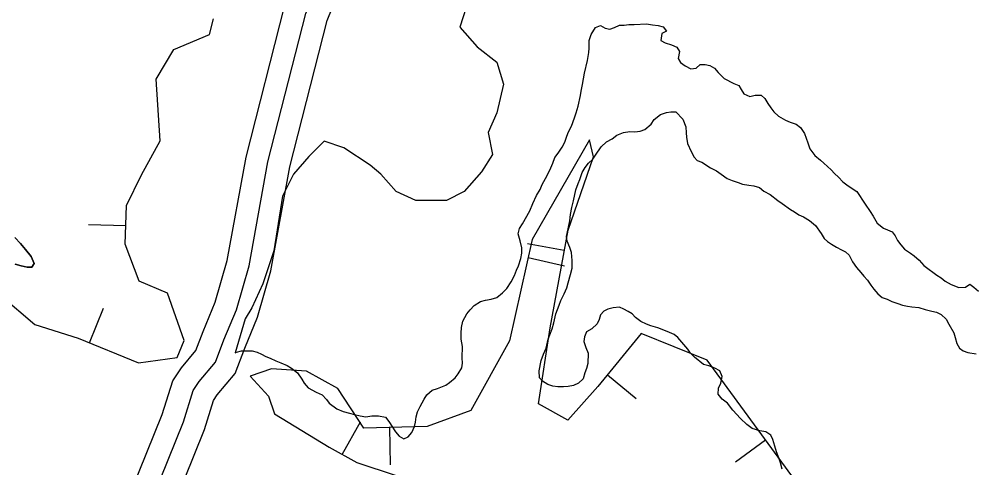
# Model space of a CAD drawing. Extents: x 3187622 to 3225504, y 800805 to 826213.
# Drawn here: x 3203301 to 3203940, y 811099 to 811399 of the extents above; entities that cross this region are included whole.
import ezdxf

# ---------------------------------------------------------------- set-up
doc = ezdxf.new("R2010")
doc.units = 0
for name, color, linetype in [('V-BORW-LINE', 7, 'Continuous'), ('V-ROAD-CNTR', 7, 'Continuous'), ('V-SITE-VEGE', 7, 'Continuous'), ('V-TOPO-SHOR', 7, 'Continuous')]:
    doc.layers.add(name, color=color, linetype=linetype)

msp = doc.modelspace()

# ---------------------------------------------------------------- linework, layer by layer
at = {"layer": 'V-BORW-LINE'}
for p, q in [((3203371.87, 811260.87), (3203346.89, 811261.71)), ((3203665.12, 811244.46), (3203640.53, 811248.99)), ((3203640.94, 811239.77), (3203665.34, 811234.3)), ((3203347.68, 811182.73), (3203357.09, 811205.89)), ((3203694, 811161.5), (3203713.32, 811145.65)), ((3203516.66, 811108.29), (3203528.86, 811130.11)), ((3203548.24, 811126.27), (3203548.79, 811101.28)), ((3203799.78, 811117.81), (3203779.6, 811103.06))]:
    msp.add_line(p, q, dxfattribs=at)
for points in [[(3203288.05, 811214.59), (3203311.17, 811195.01), (3203340.11, 811185.8), (3203380.41, 811169.44), (3203406.33, 811173.03), (3203410.97, 811184.35), (3203399.9, 811215.92), (3203380.76, 811223.89), (3203371.47, 811248.65), (3203372.33, 811274.47), (3203382.43, 811295.11), (3203394.9, 811317.64), (3203392.34, 811359.01), (3203403.94, 811378.78), (3203427.87, 811388.8), (3203430.51, 811399.29)], [(3203760.77, 811171.18), (3203716.61, 811189.06), (3203687.58, 811153.69), (3203667.56, 811131.09), (3203647.94, 811142.1), (3203655.6, 811192.77), (3203667.64, 811258.16), (3203684.59, 811307.14), (3203681.96, 811318.46), (3203643.67, 811251.92), (3203628.46, 811184.12), (3203602.66, 811137.58), (3203573.54, 811126.83), (3203531.12, 811125.89), (3203513.8, 811152.35), (3203492.77, 811163.94), (3203469.31, 811165.42), (3203455.12, 811160.45)], [(3204155.29, 810549.59), (3204096.26, 810630.6), (3204046.44, 810695.69), (3203992.28, 810756.8), (3203944.98, 810814.63), (3203908.45, 810878.44), (3203915.37, 810899.2), (3203943.19, 810936.79), (3203984.24, 810963.6), (3204025.35, 810999.91), (3204036.25, 811059.95), (3204030.65, 811079.03), (3203985.32, 811041.94), (3203937.69, 811005.2), (3203915.6, 811011.14), (3203875.55, 811025.36), (3203857.05, 811044.24), (3203817.24, 811093.92), (3203760.77, 811171.18)], [(3203455.12, 811160.45), (3203467.41, 811147.22), (3203471.46, 811135.32), (3203507.88, 811113.2), (3203526.38, 811102.85), (3203552.65, 811094.21), (3203558.24, 811083.66), (3203579.14, 811055.6), (3203614.24, 811023.97), (3203622.27, 810991.93), (3203616.04, 810961.24), (3203571.71, 810950.64), (3203537.61, 810978.42), (3203510.56, 810991.28), (3203508.11, 810983.69), (3203529.7, 810938.43), (3203568.97, 810919.9), (3203612.76, 810864.62), (3203675.83, 810787.51), (3203759.75, 810687.38), (3203828.53, 810610.17), (3203923.52, 810516.08)]]:
    msp.add_lwpolyline(points, dxfattribs=at)
at = {"layer": 'V-ROAD-CNTR'}
for points in [[(3203305.46, 810917.04), (3203324.09, 810956.18), (3203396.32, 811134.97), (3203403.33, 811157.44), (3203409.08, 811166.04), (3203418.84, 811177.68), (3203423.65, 811190.25), (3203431.74, 811209.85), (3203439.76, 811237.7), (3203452.31, 811306.81), (3203478.05, 811407.5), (3203491.35, 811440.5), (3203508.21, 811473.18), (3203532.96, 811516.22)], [(3203309.84, 810891.34), (3203337.82, 810950.14), (3203410.46, 811129.92), (3203417, 811150.9), (3203421.09, 811157.03), (3203431.95, 811169.97), (3203437.59, 811184.71), (3203445.92, 811204.89), (3203454.38, 811234.28), (3203466.98, 811303.61), (3203492.33, 811402.81), (3203505.01, 811434.24), (3203521.38, 811466), (3203545.96, 811508.75)], [(3203327.14, 810892.79), (3203351.56, 810944.11), (3203424.59, 811124.87), (3203430.67, 811144.37), (3203433.11, 811148.01), (3203445.06, 811162.26), (3203451.53, 811179.17), (3203460.1, 811199.94), (3203469.01, 811230.85), (3203481.64, 811300.41), (3203506.62, 811398.13), (3203518.66, 811427.99), (3203534.56, 811458.82), (3203558.96, 811501.27)]]:
    msp.add_lwpolyline(points, dxfattribs=at)
at = {"layer": 'V-SITE-VEGE'}
for points in [[(3203599.62, 811406.77), (3203595.23, 811393.59), (3203606.94, 811380.42), (3203620.11, 811370.17), (3203624.5, 811355.53), (3203620.11, 811336.5), (3203614.26, 811323.33), (3203617.19, 811308.69), (3203609.87, 811296.97), (3203598.16, 811283.8), (3203586.45, 811277.94), (3203565.97, 811277.94), (3203552.8, 811283.8), (3203542.56, 811295.51), (3203535.24, 811301.37), (3203517.68, 811313.08), (3203504.51, 811317.47), (3203494.27, 811307.22), (3203484.03, 811295.51), (3203476.71, 811280.87), (3203470.86, 811244.27), (3203463.54, 811222.31), (3203456.22, 811206.21), (3203451.83, 811198.89), (3203445.13, 811176.01), (3203446.04, 811176.54), (3203449.29, 811177.45), (3203456.48, 811177.42), (3203459.72, 811176.48), (3203462.73, 811175.31), (3203465.5, 811173.67), (3203468.5, 811172.5), (3203472.21, 811170.86), (3203475.67, 811169.45), (3203479.84, 811167.58), (3203482.84, 811165.95), (3203486.77, 811162.69), (3203489.53, 811158.5), (3203491.14, 811155.95), (3203493.91, 811152.69), (3203499.23, 811149.88), (3203503.16, 811148.01), (3203506.16, 811144.99), (3203508, 811142.43), (3203513.08, 811138.7), (3203517.24, 811136.83), (3203521.41, 811135.88), (3203524.88, 811134.94), (3203528.59, 811133.99), (3203532.52, 811133.28), (3203536.46, 811133.96), (3203540.87, 811133.94), (3203545.5, 811133.22), (3203547.8, 811130.2), (3203552.18, 811123.23), (3203554.71, 811120.44), (3203557.95, 811118.57), (3203560.74, 811119.95), (3203563.3, 811122.95), (3203564.94, 811126.88), (3203565.65, 811129.89), (3203566.12, 811133.36), (3203567.07, 811136.6), (3203568.7, 811140.3), (3203571.51, 811145.16), (3203573.14, 811148.16), (3203576.86, 811151.16), (3203580.35, 811152.3), (3203585.92, 811154.59), (3203588.47, 811156.21), (3203592.2, 811159.43), (3203594.29, 811161.97), (3203596.63, 811166.14), (3203597.1, 811169.14), (3203596.89, 811172.85), (3203597.16, 811180.27), (3203596.25, 811185.14), (3203596.27, 811189.31), (3203596.52, 811193.02), (3203597.23, 811197.19), (3203600.04, 811202.27), (3203602.13, 811204.81), (3203604.93, 811207.81), (3203609.11, 811210.34), (3203612.36, 811211.26), (3203616.3, 811211.93), (3203620.01, 811213.07), (3203623.73, 811216.3), (3203626.76, 811219.07), (3203629.56, 811223.46), (3203631.9, 811227.85), (3203633.3, 811231.32), (3203634.47, 811234.33), (3203636.12, 811239.19)], [(3203636.12, 811239.19), (3203636.83, 811242.66), (3203636.84, 811246.14), (3203635.71, 811251.01), (3203634.34, 811255.65), (3203635.28, 811259.12), (3203637.15, 811262.36), (3203642.05, 811270.91), (3203644.16, 811275.77), (3203646.5, 811281.32), (3203649.07, 811285.25), (3203650.47, 811288.48), (3203653.75, 811294.5), (3203656.08, 811299.58), (3203657.49, 811302.82), (3203658.9, 811306.52), (3203661, 811309.53), (3203663.79, 811313.45), (3203665.43, 811316.92), (3203666.84, 811320.86), (3203668.01, 811323.63), (3203669.88, 811327.56), (3203671.99, 811333.11), (3203673.17, 811336.35), (3203674.34, 811340.98), (3203676, 811347.93), (3203676.47, 811350.94), (3203677.42, 811355.34), (3203678.61, 811362.98), (3203680.74, 811371.31), (3203681.46, 811376.64), (3203681.7, 811379.65), (3203681.72, 811384.75), (3203683.13, 811388.69), (3203685.93, 811393.54), (3203689.42, 811394.68), (3203692.42, 811393.04), (3203695.66, 811392.33), (3203698.68, 811393.48), (3203702.16, 811395.09), (3203705.18, 811395.07), (3203708.42, 811395.52), (3203711.9, 811395.51), (3203720.24, 811395.93), (3203724.18, 811395.22), (3203727.88, 811394.74), (3203731.36, 811393.8), (3203733.43, 811391.01), (3203730.41, 811389.4), (3203729.69, 811384.77), (3203732.7, 811383.13), (3203736.87, 811381.96), (3203740.33, 811380.32), (3203742.17, 811377.3), (3203741.23, 811372.67), (3203742.84, 811370.11), (3203746.07, 811367.78), (3203749.77, 811365.91), (3203753.25, 811366.35), (3203756.04, 811368.66), (3203759.29, 811368.64), (3203762.52, 811367.94), (3203765.53, 811366.3), (3203768.07, 811363.28), (3203771.99, 811359.32), (3203778.46, 811356.05), (3203781.93, 811354.64), (3203783.54, 811352.08), (3203785.15, 811349.07), (3203789.31, 811347.42), (3203792.8, 811348.34), (3203796.74, 811348.32), (3203799.27, 811345.99), (3203801.35, 811342.73), (3203803.19, 811339.71), (3203805.26, 811337.16), (3203808.49, 811334.13), (3203813.12, 811331.56), (3203816.12, 811330.16), (3203820.29, 811328.75), (3203823.06, 811326.65), (3203825.82, 811322.7), (3203826.96, 811319.45), (3203828.11, 811316.43), (3203829.25, 811312.49), (3203832.71, 811307.83), (3203836.4, 811304.81), (3203838.71, 811302.71), (3203843.56, 811298.29), (3203845.86, 811295.96), (3203848.63, 811293.4), (3203851.4, 811290.37), (3203854.17, 811288.27), (3203857.64, 811285.94), (3203860.87, 811283.84), (3203866.4, 811275.47), (3203869.62, 811270.59), (3203871.69, 811267.34), (3203874.45, 811262.69), (3203878.61, 811259.43), (3203881.38, 811258.26)], [(3203654.41, 811185.18), (3203655.58, 811188.18), (3203656.99, 811192.12), (3203658.16, 811196.05), (3203659.58, 811202.07), (3203661.69, 811207.85), (3203662.87, 811211.09), (3203664.97, 811215.49), (3203666.84, 811219.42), (3203667.79, 811222.89), (3203669.2, 811228.45), (3203670.38, 811232.61), (3203670.4, 811237.71), (3203669.96, 811243.04), (3203668.82, 811246.52), (3203666.98, 811250.7), (3203666.53, 811253.72), (3203667.95, 811259.97), (3203668.9, 811264.37), (3203669.38, 811268.54), (3203670.1, 811273.17), (3203671.27, 811277.57), (3203672.93, 811284.97), (3203674.34, 811289.14), (3203675.51, 811291.91), (3203677.15, 811296.54), (3203679.02, 811300.01), (3203681.35, 811302.78), (3203684.14, 811305.55), (3203686.01, 811308.09), (3203689.74, 811313.64), (3203693.46, 811317.09), (3203697.18, 811319.16), (3203700.21, 811321.47), (3203704.85, 811323.3), (3203709.02, 811323.98), (3203712.27, 811323.73), (3203715.97, 811324.18), (3203718.99, 811325.32), (3203723.18, 811328.78), (3203725.28, 811332.01), (3203729.46, 811335.24), (3203733.41, 811336.61), (3203736.43, 811337.06), (3203739.67, 811337.05), (3203744.51, 811332.16), (3203746.35, 811327.05), (3203746.56, 811323.11), (3203746.78, 811320.1), (3203747.46, 811315.93), (3203749.98, 811310.58), (3203752.05, 811306.87), (3203754.12, 811304.54), (3203757.13, 811303.37), (3203762.91, 811299.63), (3203766.84, 811297.77), (3203770.07, 811295.43), (3203774, 811292.63), (3203777.47, 811291.23), (3203781.4, 811289.82), (3203784.41, 811288.88), (3203788.58, 811288.17), (3203791.82, 811287.69), (3203795.76, 811286.51), (3203798.53, 811284.18), (3203802.92, 811281.84), (3203808, 811277.88), (3203810.77, 811275.79), (3203816.32, 811271.82), (3203819.09, 811270.19), (3203822.09, 811268.32), (3203825.1, 811266.91), (3203829.03, 811264.58), (3203833.19, 811261.08), (3203836.87, 811255.74), (3203838.94, 811252.48), (3203841.25, 811250.39), (3203843.79, 811248.76), (3203847.26, 811246.66), (3203850.5, 811245.02), (3203853.27, 811243.61), (3203855.58, 811241.29), (3203857.87, 811236.87), (3203860.64, 811233.15), (3203863.4, 811229.67), (3203865.48, 811227.34), (3203868.02, 811224.55), (3203870.09, 811221.29), (3203872.16, 811218.73), (3203874.93, 811215.48), (3203877.7, 811213.15), (3203881.17, 811211.97), (3203884.17, 811210.34), (3203888.11, 811209.16), (3203891.35, 811207.99), (3203894.59, 811207.28), (3203897.6, 811206.8), (3203902.23, 811206.32), (3203906.4, 811205.14), (3203911.03, 811203.96), (3203914.04, 811203.25)], [(3203297.62, 811253.09), (3203301.54, 811249.14), (3203304.77, 811245.18), (3203308.69, 811240.53), (3203310.75, 811235.88), (3203309.12, 811233.34), (3203305.87, 811233.35), (3203301.94, 811234.3), (3203298, 811235.24)], [(3203881.38, 811258.26), (3203884.39, 811256.85), (3203886.46, 811254.3), (3203888.07, 811251.04), (3203890.14, 811248.25), (3203892.68, 811245.46), (3203896.61, 811242.66), (3203899.15, 811240.8), (3203902.38, 811238), (3203905.61, 811234.51), (3203909.07, 811231.72), (3203911.62, 811230.08), (3203914.39, 811227.98), (3203917.16, 811226.12), (3203919.93, 811224.02), (3203923.86, 811221.69), (3203928.95, 811219.81), (3203933.35, 811220.02), (3203936.38, 811222.09), (3203938.92, 811220), (3203942.15, 811217.2)], [(3203810.91, 811098.5), (3203809.77, 811102.68), (3203808.63, 811105.93), (3203807.02, 811109.88), (3203805.88, 811113.82), (3203804.51, 811118.23), (3203803.36, 811121.01), (3203799.9, 811123.35), (3203795.96, 811124.06), (3203790.87, 811125.47), (3203787.17, 811128.27), (3203783.02, 811132.23), (3203777.95, 811137.81), (3203774.26, 811142.46), (3203770.79, 811145.26), (3203768.03, 811148.52), (3203768.28, 811152.46), (3203769.92, 811155.92), (3203770.63, 811160.33), (3203769.25, 811164.04), (3203765.79, 811165.91), (3203761.85, 811167.32), (3203758.15, 811168.26), (3203752.15, 811173.15), (3203749.61, 811175.94), (3203747.77, 811178.5), (3203743.85, 811183.15), (3203741.08, 811186.41), (3203738.54, 811188.28), (3203735.54, 811189.68), (3203730.68, 811191.79), (3203727.67, 811192.73), (3203723.04, 811194.14), (3203720.04, 811195.31), (3203716.33, 811196.95), (3203712.87, 811199.75), (3203710.56, 811202.07), (3203707.79, 811203.71), (3203705.02, 811205.34), (3203702.01, 811206.52), (3203697.84, 811206.07), (3203694.36, 811205.39), (3203691.57, 811204.01), (3203689.47, 811201.47), (3203688.53, 811198.46), (3203687.13, 811195.46), (3203683.64, 811192.23), (3203679.92, 811190.16), (3203678.75, 811186.69), (3203678.27, 811183.68), (3203679.65, 811179.73), (3203681.02, 811175.79), (3203680.99, 811169.07), (3203680.04, 811165.59), (3203678.87, 811162.82), (3203677.7, 811158.65), (3203674.67, 811155.89), (3203671.42, 811154.28), (3203667.71, 811153.6), (3203664.69, 811153.38), (3203660.76, 811153.4), (3203657.51, 811153.88), (3203654.04, 811155.05), (3203650.58, 811157.15), (3203648.5, 811159.48), (3203648.29, 811164.11), (3203649.71, 811171.06), (3203651.35, 811175.22), (3203652.99, 811179.16), (3203654.41, 811185.18)], [(3203914.04, 811203.25), (3203917.27, 811201.62), (3203920.51, 811198.59), (3203922.35, 811195.34), (3203925.56, 811189.53), (3203926.48, 811186.28), (3203927.62, 811182.33), (3203929.46, 811179.32), (3203932, 811177.45), (3203935.01, 811176.28), (3203940.56, 811175.33)]]:
    msp.add_lwpolyline(points, dxfattribs=at)
at = {"layer": 'V-TOPO-SHOR'}
for points in [[(3203654.41, 811185.18), (3203655.58, 811188.18), (3203656.99, 811192.12), (3203658.16, 811196.05), (3203659.58, 811202.07), (3203661.69, 811207.85), (3203662.87, 811211.09), (3203664.97, 811215.49), (3203666.84, 811219.42), (3203667.79, 811222.89), (3203669.2, 811228.45), (3203670.38, 811232.61), (3203670.4, 811237.71), (3203669.96, 811243.04), (3203668.82, 811246.52), (3203666.98, 811250.7), (3203666.53, 811253.72), (3203667.95, 811259.97), (3203668.9, 811264.37), (3203669.38, 811268.54), (3203670.1, 811273.17), (3203671.27, 811277.57), (3203672.93, 811284.97), (3203674.34, 811289.14), (3203675.51, 811291.91), (3203677.15, 811296.54), (3203679.02, 811300.01), (3203681.35, 811302.78), (3203684.14, 811305.55), (3203686.01, 811308.09), (3203689.74, 811313.64), (3203693.46, 811317.09), (3203697.18, 811319.16), (3203700.21, 811321.47), (3203704.85, 811323.3), (3203709.02, 811323.98), (3203712.27, 811323.73), (3203715.97, 811324.18), (3203718.99, 811325.32), (3203723.18, 811328.78), (3203725.28, 811332.01), (3203729.46, 811335.24), (3203733.41, 811336.61), (3203736.43, 811337.06), (3203739.67, 811337.05), (3203744.51, 811332.16), (3203746.35, 811327.05), (3203746.56, 811323.11), (3203746.78, 811320.1), (3203747.46, 811315.93), (3203749.98, 811310.58), (3203752.05, 811306.87), (3203754.12, 811304.54), (3203757.13, 811303.37), (3203762.91, 811299.63), (3203766.84, 811297.77), (3203770.07, 811295.43), (3203774, 811292.63), (3203777.47, 811291.23), (3203781.4, 811289.82), (3203784.41, 811288.88), (3203788.58, 811288.17), (3203791.82, 811287.69), (3203795.76, 811286.51), (3203798.53, 811284.18), (3203802.92, 811281.84), (3203808, 811277.88), (3203810.77, 811275.78), (3203816.32, 811271.82), (3203819.09, 811270.19), (3203822.09, 811268.32), (3203825.1, 811266.91), (3203829.03, 811264.58), (3203833.19, 811261.08), (3203836.87, 811255.74), (3203838.94, 811252.48), (3203841.25, 811250.39), (3203843.79, 811248.76), (3203847.26, 811246.66), (3203850.5, 811245.02), (3203853.27, 811243.61), (3203855.58, 811241.29), (3203857.87, 811236.87), (3203860.64, 811233.15), (3203863.4, 811229.67), (3203865.48, 811227.34), (3203868.02, 811224.55), (3203870.09, 811221.29), (3203872.16, 811218.73), (3203874.93, 811215.48), (3203877.7, 811213.15), (3203881.17, 811211.97), (3203884.17, 811210.34), (3203888.11, 811209.16), (3203891.35, 811207.99), (3203894.59, 811207.28), (3203897.6, 811206.8), (3203902.23, 811206.32), (3203906.4, 811205.14), (3203911.03, 811203.96), (3203914.04, 811203.25)], [(3203298, 811235.24), (3203301.94, 811234.3), (3203305.87, 811233.35), (3203309.12, 811233.34), (3203310.75, 811235.88), (3203308.69, 811240.53), (3203304.77, 811245.18), (3203301.54, 811249.14), (3203297.62, 811253.09)], [(3203810.91, 811098.5), (3203809.77, 811102.68), (3203808.63, 811105.93), (3203807.02, 811109.88), (3203805.88, 811113.82), (3203804.51, 811118.23), (3203803.36, 811121.02), (3203799.9, 811123.35), (3203795.96, 811124.06), (3203790.87, 811125.47), (3203787.17, 811128.27), (3203783.02, 811132.23), (3203777.95, 811137.81), (3203774.26, 811142.46), (3203770.79, 811145.26), (3203768.03, 811148.52), (3203768.28, 811152.46), (3203769.92, 811155.92), (3203770.63, 811160.33), (3203769.26, 811164.04), (3203765.79, 811165.91), (3203761.85, 811167.32), (3203758.15, 811168.26), (3203752.15, 811173.15), (3203749.61, 811175.95), (3203747.77, 811178.5), (3203743.85, 811183.15), (3203741.08, 811186.41), (3203738.54, 811188.28), (3203735.54, 811189.68), (3203730.68, 811191.79), (3203727.67, 811192.73), (3203723.04, 811194.14), (3203720.04, 811195.31), (3203716.33, 811196.95), (3203712.87, 811199.75), (3203710.56, 811202.07), (3203707.79, 811203.71), (3203705.02, 811205.34), (3203702.01, 811206.52), (3203697.84, 811206.07), (3203694.36, 811205.39), (3203691.57, 811204.01), (3203689.47, 811201.47), (3203688.53, 811198.46), (3203687.13, 811195.46), (3203683.64, 811192.23), (3203679.92, 811190.16), (3203678.75, 811186.69), (3203678.27, 811183.68), (3203679.65, 811179.73), (3203681.02, 811175.79), (3203680.99, 811169.07), (3203680.04, 811165.59), (3203678.87, 811162.82), (3203677.7, 811158.65), (3203674.67, 811155.89), (3203671.42, 811154.28), (3203667.71, 811153.6), (3203664.69, 811153.38), (3203660.76, 811153.4), (3203657.51, 811153.88), (3203654.04, 811155.05), (3203650.58, 811157.15), (3203648.5, 811159.48), (3203648.29, 811164.11), (3203649.71, 811171.06), (3203651.35, 811175.22), (3203652.99, 811179.16), (3203654.41, 811185.18)], [(3203914.04, 811203.25), (3203917.27, 811201.62), (3203920.51, 811198.59), (3203922.35, 811195.34), (3203925.56, 811189.53), (3203926.48, 811186.28), (3203927.62, 811182.33), (3203929.46, 811179.32), (3203932, 811177.45), (3203935.01, 811176.28), (3203940.56, 811175.33)]]:
    msp.add_lwpolyline(points, dxfattribs=at)

doc.saveas('drawing.dxf')
